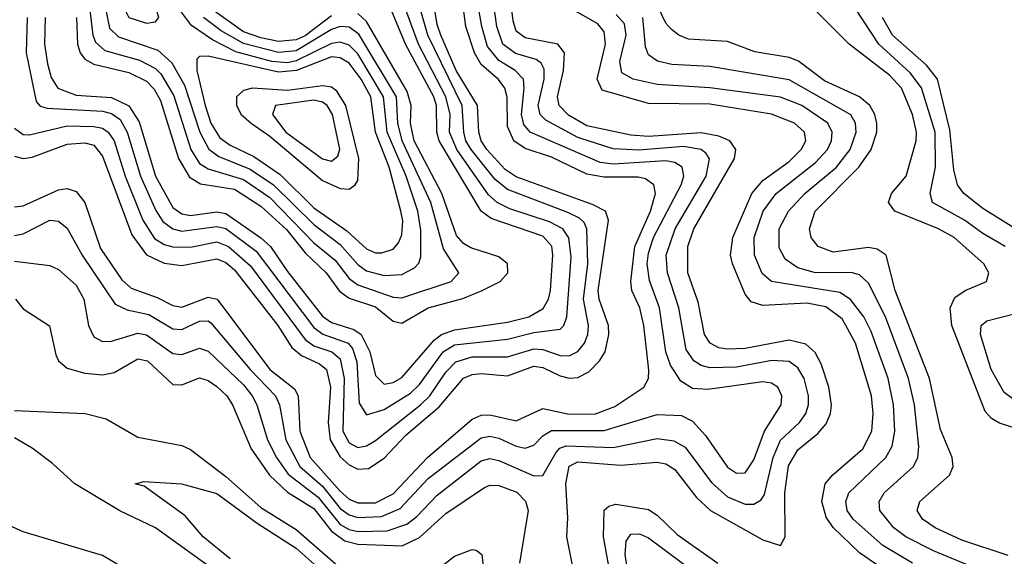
# Model space of a CAD drawing. Header units: inches. Extents: x 990535 to 1117859, y 769386 to 892122.
# Tile 792 of 1056: x 1045462 to 1047699, y 861626 to 862845. Entities that reach past the tile are written whole.
import ezdxf

# ---------------------------------------------------------------- set-up
doc = ezdxf.new("R2010")
doc.units = ezdxf.units.IN
doc.header["$MEASUREMENT"] = 0
doc.layers.add('B0846', color=7, linetype='Continuous')

msp = doc.modelspace()

# ---------------------------------------------------------------- linework, layer by layer
at = {"layer": 'B0846', "color": 5}
for points, elevation in [([(1045636.1, 862976.1), (1045666, 862826), (1045686.6, 862806.6), (1045775.9, 862775.9), (1045807.7, 862747.6), (1045836.3, 862696.3), (1045870.7, 862590), (1045891.2, 862551.2), (1045914.5, 862534.5), (1045985.7, 862505.7), (1046038.7, 862470), (1046130, 862379.8), (1046190, 862334.6), (1046230, 862289), (1046250, 862274.6), (1046290, 862263.6), (1046330, 862266.1), (1046358.4, 862281.6), (1046368.3, 862291.7), (1046373.5, 862306.5), (1046373.2, 862366.8), (1046366.4, 862410), (1046339.6, 862490), (1046296.8, 862590), (1046288.5, 862670), (1046230, 862767.4), (1046210, 862787.7), (1046190, 862794.4), (1046170, 862791.5), (1046090, 862751.7), (1046070, 862747.3), (1046034.5, 862750), (1045952.6, 862772.6), (1045899.7, 862799.7), (1045852.3, 862832.3), (1045808.8, 862890)], 2960), ([(1046720.9, 861590), (1046705.2, 861670), (1046707.3, 861712.7), (1046702.4, 861790), (1046710, 861830.1), (1046730, 861840.4), (1046827.4, 861832.6), (1046910, 861839.2), (1046930, 861835.5), (1046950, 861822.9), (1046999.2, 861759.2), (1047031.6, 861730), (1047150, 861663), (1047190, 861650.2), (1047200.5, 861670), (1047200.3, 861770), (1047208.7, 861831.3), (1047230, 861867.3), (1047275.3, 861904.7), (1047293.7, 861926.3), (1047304, 861950), (1047306.4, 861970), (1047300.3, 862010), (1047282.8, 862062.8), (1047268.7, 862088.7), (1047248, 862108), (1047210, 862117.2), (1047110, 862098.1), (1047070, 862096.3), (1047050, 862099.7), (1047030.4, 862110), (1047017.6, 862130), (1047003.3, 862203.3), (1046980, 862270), (1046980.1, 862330), (1046993.4, 862370), (1047085.7, 862530), (1047088.6, 862550), (1047075, 862570), (1047050, 862580.7), (1047010, 862587.8), (1046890, 862580.1), (1046850, 862582.8), (1046750, 862604), (1046708.3, 862628.3), (1046687.6, 862650), (1046683.9, 862670), (1046697.5, 862730), (1046699.2, 862770), (1046684.2, 862790), (1046610, 862804.2), (1046590, 862819.6), (1046583.1, 862843.1), (1046567.7, 862970)], 2720), ([(1045450, 862296.2), (1045530, 862286.5), (1045550, 862277.5), (1045590, 862241.6), (1045607.7, 862210), (1045617.9, 862150), (1045630, 862124.4), (1045650, 862113.9), (1045670, 862114.5), (1045730, 862133), (1045750, 862128.7), (1045810, 862086.9), (1045830, 862084.3), (1045870, 862098.5), (1045890, 862092.2), (1045970, 862015.1), (1045989.8, 861990), (1046000.2, 861970), (1046024.7, 861890), (1046045.3, 861850), (1046072, 861812), (1046140.2, 861760.2), (1046190, 861697.5), (1046210, 861686.2), (1046230, 861682.3), (1046296.5, 861683.5), (1046341.4, 861698.6), (1046363.9, 861716.1), (1046410, 861764.7), (1046510, 861842.8), (1046530, 861847.7), (1046550, 861843.2), (1046630, 861808.4), (1046650, 861809.6), (1046679.5, 861860.5), (1046688.7, 861871.3), (1046703.6, 861876.4), (1046810, 861872.5), (1046910, 861893.5), (1046948, 861888), (1046973.5, 861873.5), (1047033.4, 861793.4), (1047070, 861760.9), (1047110, 861744.1), (1047130, 861743.9), (1047146.1, 861753.9), (1047153.7, 861766.3), (1047173.7, 861850), (1047190, 861889.2), (1047233.4, 861930), (1047248, 861950), (1047254.1, 861970), (1047254.2, 861990), (1047244.1, 862030), (1047230, 862053.8), (1047210, 862068), (1047170.4, 862070.4), (1047090, 862055.7), (1047030, 862053.7), (1047010, 862059.1), (1046993.6, 862070), (1046976, 862096), (1046959.5, 862190), (1046933.2, 862270), (1046930.7, 862310), (1046950.6, 862370), (1047021.2, 862490), (1047029.3, 862529.3), (1047021.1, 862541.1), (1047010, 862550.2), (1046970, 862556.9), (1046869.1, 862549.1), (1046810, 862552), (1046730, 862577.2), (1046657, 862617), (1046644.4, 862630), (1046639.8, 862650), (1046653.7, 862710), (1046653, 862733), (1046646.4, 862746.4), (1046634.9, 862754.9), (1046588.3, 862768.3), (1046559.6, 862790), (1046546, 862830), (1046528.9, 862950)], 2740), ([(1045450, 862354.5), (1045470, 862358.9), (1045530, 862389.7), (1045550, 862387.7), (1045570, 862371.3), (1045603.6, 862310), (1045678.4, 862198.4), (1045705.6, 862185.6), (1045755.4, 862175.4), (1045810, 862142.8), (1045830, 862141.4), (1045870, 862160.2), (1045890, 862161), (1045896.3, 862156.3), (1045985.6, 862050), (1046043.1, 861990), (1046051.9, 861970), (1046066.2, 861890), (1046098.5, 861830), (1046150, 861784.8), (1046190, 861734.4), (1046210, 861719.5), (1046230, 861713.8), (1046283.8, 861716.2), (1046325.9, 861734.1), (1046390, 861802.6), (1046510, 861895.2), (1046530, 861898.6), (1046550, 861894), (1046590, 861875.6), (1046610, 861871.7), (1046630, 861878.2), (1046650, 861899.7), (1046670, 861911.4), (1046790, 861911.3), (1046910, 861947.8), (1046965.3, 861945.3), (1046990, 861932.7), (1047020.1, 861900.1), (1047070, 861828.5), (1047090, 861814.6), (1047110, 861815.5), (1047130, 861844.6), (1047154, 861910), (1047191.6, 861970), (1047193.4, 861990), (1047184.3, 862010), (1047170, 862018.9), (1047150, 862022.2), (1047024.8, 862004.8), (1046990, 862007), (1046963.9, 862023.9), (1046940.4, 862060.4), (1046929.5, 862090), (1046915.4, 862190), (1046892.5, 862252.5), (1046887.5, 862290), (1046890, 862314.8), (1046901.6, 862350), (1046964.5, 862470), (1046970.5, 862490), (1046966.9, 862510), (1046950, 862520.6), (1046930, 862524.2), (1046810, 862517.1), (1046780.9, 862520.9), (1046621.6, 862590), (1046607, 862607), (1046601.9, 862630), (1046608.2, 862690), (1046606.1, 862710), (1046587.7, 862730), (1046550, 862752.3), (1046524.5, 862784.5), (1046511.4, 862830), (1046493.9, 862933.9)], 2760), ([(1045450, 862419.9), (1045470, 862422.1), (1045550, 862458.9), (1045570, 862461.4), (1045590, 862454.7), (1045610, 862429.5), (1045645.4, 862325.4), (1045694, 862254), (1045715, 862234.9), (1045774.2, 862214.2), (1045810, 862195.7), (1045830, 862192), (1045890, 862214.5), (1045910.2, 862210.2), (1046030, 862050.3), (1046086.4, 862006.3), (1046094.6, 861990), (1046097.9, 861910), (1046121.6, 861850), (1046190, 861773.3), (1046210, 861755.1), (1046230, 861747), (1046270, 861747.4), (1046310, 861767.5), (1046388.6, 861850), (1046490, 861937.3), (1046510, 861946), (1046530, 861946.9), (1046590, 861933.7), (1046650, 861961.8), (1046710, 861948.7), (1046770, 861949.6), (1046813.8, 861966.2), (1046879.7, 862010), (1046890.5, 862029.5), (1046891.4, 862048.6), (1046879.8, 862150), (1046870.6, 862190), (1046852.7, 862230), (1046850.2, 862250.2), (1046859.3, 862330), (1046894.9, 862410), (1046906.5, 862450), (1046902.5, 862470), (1046883.3, 862483.3), (1046867.1, 862487.1), (1046790, 862487.2), (1046750, 862493.9), (1046670, 862533.2), (1046610, 862552.9), (1046584.7, 862570), (1046570, 862602.8), (1046569.1, 862669.1), (1046564.2, 862690), (1046549.4, 862709.4), (1046510, 862743.5), (1046494.7, 862770), (1046475.1, 862830), (1046465.8, 862905.8)], 2780), ([(1045450, 862535.3), (1045470, 862530), (1045490, 862532.9), (1045570, 862562.7), (1045610, 862565.6), (1045630, 862560.2), (1045650, 862535.2), (1045716.6, 862356.6), (1045750, 862311.1), (1045790, 862292.1), (1045830, 862286.2), (1045910, 862301.7), (1045930, 862293.4), (1045950, 862276.5), (1046048.2, 862150), (1046080, 862100), (1046101.7, 862081.7), (1046143.1, 862063.1), (1046159, 862050), (1046167.7, 862010), (1046162.3, 861930), (1046167, 861890), (1046190, 861851.7), (1046210, 861833.1), (1046230, 861823.6), (1046254.6, 861825.4), (1046290, 861849), (1046339.3, 861900.7), (1046415, 861965), (1046470, 862030.1), (1046490, 862038.7), (1046510, 862040.8), (1046570, 862035.8), (1046630, 862057.5), (1046650, 862054.8), (1046690, 862035.5), (1046710, 862030.5), (1046730, 862032.3), (1046754.9, 862045.1), (1046779, 862070), (1046791.6, 862090), (1046800.5, 862130), (1046799.4, 862150), (1046778.2, 862210), (1046775.9, 862230), (1046799.2, 862390), (1046792.4, 862410), (1046764.3, 862424.3), (1046590, 862488.3), (1046564.8, 862504.8), (1046522.8, 862550), (1046510, 862570), (1046504.8, 862590), (1046502, 862650), (1046453.5, 862730), (1046418.5, 862810), (1046410, 862834.1), (1046401.5, 862890)], 2820), ([(1047450, 861578.3), (1047370, 861633.1), (1047310, 861690.7), (1047294.3, 861714.3), (1047283.8, 861750), (1047292.1, 861790), (1047309.3, 861810.7), (1047377.2, 861870), (1047397.7, 861910), (1047401.1, 861950), (1047397, 861990), (1047360.7, 862110), (1047330, 862165.2), (1047293, 862193), (1047250, 862201.2), (1047150, 862195.5), (1047123.8, 862203.8), (1047110, 862221.4), (1047081, 862290), (1047076.7, 862310), (1047081.9, 862350), (1047125.2, 862450), (1047150, 862479.7), (1047210, 862522.9), (1047237.6, 862550), (1047247.7, 862570), (1047244.7, 862590), (1047222.4, 862610), (1047170, 862630.2), (1047030, 862653.2), (1046890, 862654.7), (1046785.4, 862685.4), (1046774.1, 862710), (1046793, 862790), (1046790, 862817.7), (1046775.6, 862835.6), (1046680.7, 862890)], 2680), ([(1047707.5, 861627.5), (1047602.6, 861662.6), (1047542, 861690), (1047512.7, 861710), (1047500.9, 861730), (1047506.7, 861750), (1047574.2, 861810), (1047582.4, 861830), (1047580.1, 861850), (1047554.1, 861914.1), (1047529, 862030), (1047451.1, 862230), (1047430.3, 862310), (1047410, 862323.6), (1047390, 862327.5), (1047310, 862316.9), (1047275.9, 862330), (1047259.7, 862350), (1047256.5, 862370), (1047269.3, 862410), (1047367.9, 862510), (1047396.4, 862550), (1047409.5, 862590), (1047409.1, 862609.1), (1047404.3, 862630), (1047393, 862650), (1047370, 862670.2), (1047290, 862706.6), (1047230.8, 862750.8), (1047210, 862759.3), (1047132.3, 862772.3), (1047070, 862795.5), (1046981.4, 862801.4), (1046959.4, 862810), (1046942.7, 862822.7), (1046930, 862837.6), (1046904.5, 862890)], 2620), ([(1047700.9, 862330), (1047650, 862359.3), (1047608.2, 862390), (1047535.5, 862430), (1047530.6, 862450), (1047542.4, 862510), (1047541.3, 862590), (1047510.8, 862690.8), (1047484.7, 862724.7), (1047413.5, 862790), (1047340.7, 862900.7)], 2560), ([(1045450, 862598.8), (1045470, 862584.3), (1045483.7, 862583.7), (1045570, 862604), (1045630, 862602.7), (1045650, 862598.5), (1045663, 862590), (1045676.3, 862570), (1045701.4, 862490), (1045741.7, 862390), (1045768.3, 862348.3), (1045790, 862334.1), (1045810, 862328.8), (1045850, 862328.5), (1045910, 862340.3), (1045936.4, 862330), (1045985.9, 862285.9), (1046110, 862118.2), (1046130, 862103.7), (1046171.2, 862090), (1046190, 862074.1), (1046198.7, 862030), (1046196.2, 861910), (1046210, 861883.2), (1046230, 861872.9), (1046250, 861876.3), (1046270, 861888.8), (1046372.5, 861970), (1046393.6, 861990), (1046430, 862044), (1046452.7, 862067.3), (1046490, 862078.6), (1046570, 862079.2), (1046630, 862096.9), (1046650, 862095.4), (1046690, 862082.2), (1046710, 862081.4), (1046730, 862091.3), (1046744.9, 862110), (1046752.8, 862130), (1046754.4, 862150), (1046742.9, 862210), (1046752.9, 862290), (1046750.4, 862370), (1046744, 862384), (1046733.9, 862393.9), (1046707, 862407), (1046570, 862459.1), (1046542, 862482), (1046487.4, 862550), (1046475.6, 862570), (1046470.5, 862590), (1046467.2, 862650), (1046388.7, 862810), (1046366.9, 862886.9)], 2840), ([(1045478.8, 862850), (1045476.2, 862770), (1045499.2, 862659.2), (1045508.6, 862648.6), (1045524.4, 862644.4), (1045650, 862637.4), (1045670, 862632.3), (1045690, 862618.4), (1045706, 862590), (1045735.9, 862490), (1045771.4, 862411.4), (1045786.8, 862386.8), (1045809.6, 862369.6), (1045830, 862364.7), (1045910, 862375.3), (1045930, 862370.5), (1045999.1, 862319.1), (1046130, 862145.3), (1046150.3, 862130.3), (1046207.9, 862110), (1046217.9, 862097.9), (1046227.7, 862067.7), (1046233.4, 861973.4), (1046250, 861947.3), (1046290, 861958.9), (1046350, 861996.7), (1046370, 862016.3), (1046424, 862090), (1046450, 862106.5), (1046570, 862119.1), (1046630, 862134.4), (1046690, 862142.2), (1046697.9, 862150), (1046705.1, 862170), (1046714.5, 862305.5), (1046709.4, 862349.4), (1046695.5, 862370), (1046665.6, 862385.6), (1046575.7, 862415.7), (1046546.4, 862430), (1046527, 862447), (1046454.8, 862550), (1046438.6, 862590), (1046439.9, 862630), (1046429.6, 862670), (1046368.2, 862790), (1046335.9, 862875.9)], 2860), ([(1045519.8, 862850), (1045518.4, 862790), (1045525.1, 862745.1), (1045533.6, 862713.6), (1045548.5, 862690), (1045590, 862673.6), (1045670, 862668.8), (1045709.5, 862649.5), (1045732.9, 862612.9), (1045770.6, 862490), (1045810, 862418.1), (1045830, 862404.1), (1045850, 862400), (1045910, 862408.2), (1045930, 862404.7), (1046010, 862349.7), (1046031.3, 862330), (1046070, 862273.1), (1046150, 862171.7), (1046170, 862157.3), (1046220.8, 862140.8), (1046237.9, 862130), (1046257.1, 862090), (1046270, 862036.6), (1046290, 862017.1), (1046310, 862020.5), (1046330, 862031.9), (1046403.2, 862116.8), (1046419.9, 862130), (1046450, 862140.1), (1046570, 862157.6), (1046618.2, 862170), (1046650.8, 862189.2), (1046663, 862210), (1046667.7, 862230), (1046673.1, 862310), (1046670.6, 862330.6), (1046650, 862353.5), (1046533.2, 862393.2), (1046510, 862410.3), (1046414.9, 862570), (1046409.4, 862590), (1046408.4, 862650), (1046402.7, 862670), (1046338.5, 862790), (1046306.4, 862866.4)], 2880), ([(1045619.9, 862879.9), (1045627.8, 862810), (1045634, 862794), (1045655.3, 862775.3), (1045733.6, 862753.6), (1045770, 862734.5), (1045782.5, 862722.5), (1045811.9, 862671.9), (1045850.3, 862550.3), (1045870, 862518.7), (1045890, 862506), (1045970, 862482.1), (1046030, 862441.5), (1046130, 862338.1), (1046178.6, 862298.6), (1046210, 862257.4), (1046230, 862242.7), (1046310, 862214.5), (1046330, 862213.1), (1046441.7, 862250), (1046459.6, 862270), (1046424.8, 862324.8), (1046395.6, 862430), (1046330.9, 862570), (1046321, 862610), (1046318.1, 862670), (1046232.4, 862812.4), (1046210, 862828.5), (1046190, 862830), (1046170, 862822.7), (1046090, 862774.6), (1046050, 862770.7), (1045970, 862790.9), (1045919.7, 862819.7), (1045879.2, 862850)], 2940), ([(1047744.8, 861910), (1047688.1, 861928.1), (1047670, 861938.7), (1047654.9, 861954.9), (1047579.8, 862150), (1047576, 862190), (1047586.1, 862213.9), (1047610, 862229.5), (1047658.3, 862250), (1047663.5, 862270), (1047652.5, 862290), (1047584.5, 862350), (1047549.2, 862370), (1047449.9, 862410), (1047436, 862430), (1047442.4, 862450), (1047475.4, 862490), (1047498.6, 862570), (1047499.3, 862590), (1047489.8, 862630), (1047465.4, 862690), (1047438.4, 862718.4), (1047346.4, 862790), (1047270, 862866.4)], 2580), ([(1045591, 862850), (1045592.8, 862790), (1045599.1, 862770), (1045610, 862755.4), (1045630, 862744.1), (1045710, 862725.1), (1045750, 862705.3), (1045767.5, 862687.5), (1045781.7, 862661.7), (1045822.9, 862530), (1045847.4, 862487.4), (1045872.4, 862472.4), (1045950, 862460.1), (1046010, 862421.6), (1046068.3, 862368.3), (1046110, 862315), (1046157.9, 862270), (1046188.4, 862228.4), (1046210, 862212.3), (1046270, 862192.4), (1046310, 862160.2), (1046330, 862155.7), (1046390, 862190.6), (1046468.5, 862211.5), (1046512.7, 862230), (1046553.6, 862250), (1046570.8, 862270), (1046569.9, 862290), (1046550, 862306.6), (1046487, 862327), (1046470, 862336.3), (1046454.5, 862354.5), (1046420.5, 862450), (1046357.7, 862570), (1046349.4, 862610), (1046351.1, 862650), (1046342.1, 862682.1), (1046250, 862841.3), (1046230, 862859.5)], 2920), ([(1046170, 862854.4), (1046110, 862808.3), (1046090, 862799.3), (1046050, 862796.1), (1046010, 862803.8), (1045970, 862817.7), (1045904.4, 862864.4)], 2920), ([(1047489.8, 861609.8), (1047422.5, 861650), (1047355.7, 861710), (1047341.9, 861730), (1047338.4, 861750), (1047345.2, 861770), (1047429.8, 861850.2), (1047444, 861876), (1047449.7, 861910), (1047446.7, 861970), (1047434.8, 862030), (1047396.4, 862136.4), (1047379.3, 862170), (1047349.5, 862209.5), (1047325.1, 862225.1), (1047169.9, 862250), (1047148.7, 862268.7), (1047131.3, 862310), (1047130.2, 862350), (1047150.9, 862410), (1047180.3, 862450), (1047270, 862520.6), (1047296.8, 862550), (1047305.8, 862570), (1047307.6, 862590), (1047297.9, 862610), (1047238.5, 862650), (1047190, 862669.1), (1047030, 862690.6), (1046910, 862698.3), (1046855.3, 862710), (1046830, 862724.5), (1046825.6, 862750), (1046839.8, 862810), (1046836, 862836), (1046817.2, 862857.2)], 2660), ([(1047653.1, 861590), (1047538.1, 861638.1), (1047475.2, 861670), (1047447.7, 861690), (1047416.3, 861730), (1047414.7, 861750), (1047425.8, 861770), (1047492.2, 861830), (1047502.4, 861850), (1047504.5, 861875.5), (1047494.7, 861970), (1047481.4, 862030), (1047428.8, 862170), (1047390, 862246.4), (1047370, 862265.5), (1047350.7, 862270.7), (1047270, 862270.2), (1047230, 862281.5), (1047200.9, 862300.9), (1047187, 862327), (1047187, 862370), (1047208.6, 862410), (1047245.2, 862450), (1047317.8, 862510), (1047348.4, 862550), (1047362.2, 862590), (1047360.3, 862610), (1047350, 862628.9), (1047210, 862708.3), (1047030, 862738.6), (1046943.2, 862743.2), (1046910.8, 862750.8), (1046890, 862765.6), (1046883.8, 862783.8), (1046877.8, 862850)], 2640), ([(1047730, 862366.2), (1047650, 862416.3), (1047606.9, 862450), (1047592.1, 862470), (1047584, 862504), (1047574.7, 862594.7), (1047546.9, 862710), (1047522, 862742), (1047444.7, 862810), (1047422.1, 862850)], 2540), ([(1045452.6, 862210), (1045470, 862188), (1045529.5, 862149.5), (1045543.6, 862083.6), (1045549.8, 862069.8), (1045570, 862053.5), (1045610, 862041.6), (1045650, 862037.8), (1045676.5, 862043.5), (1045730, 862074.7), (1045751.9, 862070), (1045810, 862016.1), (1045830, 862015.4), (1045870, 862031.4), (1045890, 862025.1), (1045910, 862011.3), (1045932.7, 861990), (1045944.9, 861970), (1045987.8, 861870), (1046029.1, 861810), (1046070, 861771.2), (1046130, 861734.3), (1046170, 861682.4), (1046200.4, 861660.4), (1046230, 861652.9), (1046330.7, 861649.3), (1046370, 861668.5), (1046430, 861722.7), (1046517.8, 861782.2), (1046530, 861787.6), (1046550, 861786.8), (1046591.5, 861771.5), (1046610.8, 861750.8), (1046617, 861730), (1046597.3, 861610)], 2720), ([(1047721, 861981), (1047698.2, 861998.2), (1047669.2, 862050), (1047644.6, 862130), (1047646, 862150), (1047659, 862161), (1047730, 862179.2)], 2560), ([(1045450, 861956.6), (1045610.2, 861950.2), (1045658, 861938), (1045730, 861896), (1045830, 861877.1), (1045850, 861868.1), (1045930, 861806.9), (1046010, 861736.2), (1046090, 861686.3), (1046190, 861599.6)], 2680), ([(1045930, 861575.3), (1045770, 861689.9), (1045689.2, 861729.2), (1045587, 861790), (1045536.5, 861836.5), (1045490, 861871), (1045450, 861894.9)], 2680), ([(1045939.6, 861619.6), (1045878.9, 861670), (1045837.8, 861717.8), (1045744.6, 861784.6), (1045724.5, 861790), (1045744.5, 861795.5), (1045829.4, 861790.6), (1045910, 861768.4), (1046001.2, 861701.2), (1046090, 861643.9), (1046171.4, 861571.4)], 2660), ([(1045710.9, 861590.9), (1045650, 861627), (1045470, 861681.4), (1045362.1, 861730)], 2720), ([(1046806.6, 861570), (1046787.9, 861670), (1046790, 861730.7), (1046800.4, 861739.6), (1046816.1, 861743.9), (1046890, 861731.6), (1046910, 861718.8), (1046955.2, 861675.2), (1047047.8, 861610)], 2680), ([(1046846.4, 861570), (1046837.3, 861630), (1046839.9, 861660.1), (1046850, 861676.1), (1046870, 861677), (1046890, 861667.2), (1047003.3, 861583.3)], 2660), ([(1046370, 861563.9), (1046450, 861626.1), (1046490, 861641.3), (1046499.2, 861639.2), (1046511.7, 861630), (1046530.2, 861470.2)], 2680)]:
    msp.add_lwpolyline(points, dxfattribs=dict(at, elevation=elevation))
for points, elevation in [([(1045710, 862908), (1045700.2, 862890), (1045699.8, 862870), (1045709.7, 862850), (1045750, 862837.8), (1045770, 862840.1), (1045777.6, 862850), (1045772.8, 862867.2), (1045755.4, 862890), (1045730, 862907.9)], 2980), ([(1045890, 862762.6), (1045870, 862761.5), (1045864.2, 862755.8), (1045864.2, 862730), (1045883.1, 862650), (1045895.9, 862610), (1045916.5, 862576.5), (1045940, 862560), (1045994.1, 862534.1), (1046053.2, 862493.2), (1046130, 862417.7), (1046205.3, 862365.3), (1046250, 862324.2), (1046270, 862315.5), (1046284.8, 862315.2), (1046310, 862323.9), (1046322.2, 862337.8), (1046330, 862356.5), (1046331.9, 862388.1), (1046327.6, 862410), (1046301, 862510), (1046269.8, 862590), (1046259.2, 862670), (1046237.8, 862710), (1046210, 862746.5), (1046190, 862759), (1046170, 862760.6), (1046090.5, 862729.5), (1046050, 862726.3)], 2980), ([(1046150, 862694.9), (1046070, 862684.5), (1045990.5, 862689.5), (1045970, 862684.7), (1045954.6, 862670), (1045954.2, 862650), (1045964.6, 862630), (1045987.5, 862610), (1046030, 862580.9), (1046150, 862479.8), (1046190, 862461.6), (1046210, 862460.4), (1046224.3, 862470), (1046230, 862479.7), (1046232.5, 862530), (1046202.7, 862650), (1046182.5, 862682.5), (1046170, 862691.9)], 3020), ([(1046130, 862662.7), (1046042.7, 862650), (1046036.3, 862630), (1046066.8, 862590), (1046150, 862529), (1046170, 862523.9), (1046184.6, 862535.4), (1046189.2, 862550.8), (1046172.5, 862630), (1046160.1, 862650), (1046150, 862657.7)], 3040)]:
    msp.add_lwpolyline(points, close=True, dxfattribs=dict(at, elevation=elevation))

doc.saveas('drawing.dxf')
